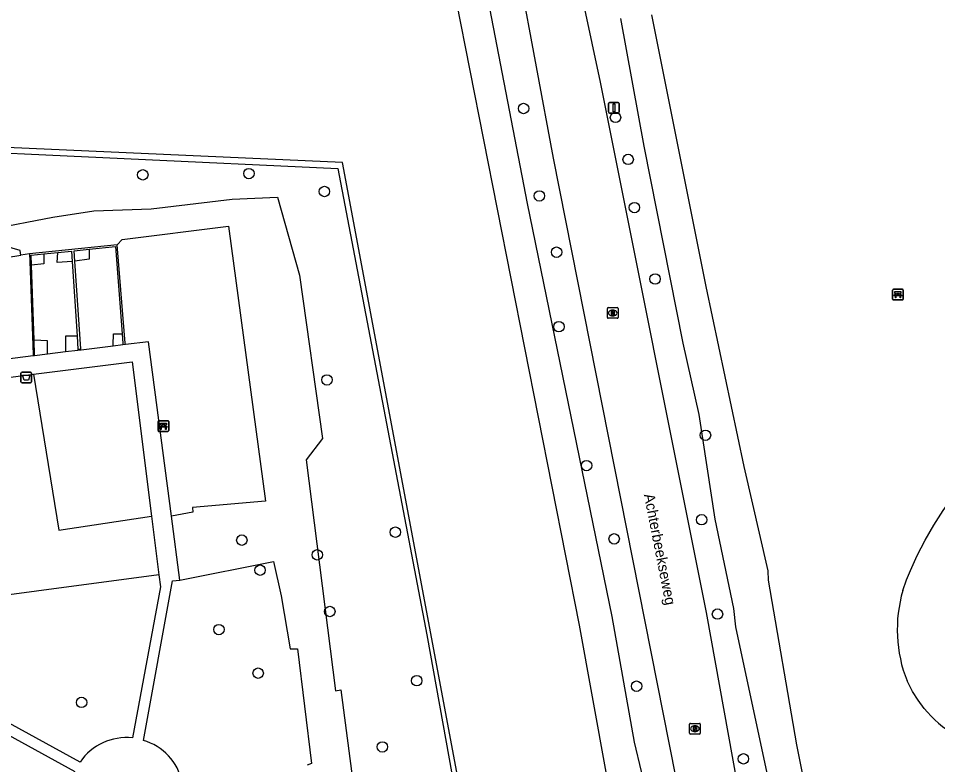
# Model space of a CAD drawing. Extents: x 162157 to 163165, y 378998 to 380775.
# Drawn here: x 162510.2 to 162596.4, y 380087.7 to 380157.8 of the extents above; entities that cross this region are included whole.
import ezdxf

# ---------------------------------------------------------------- set-up
doc = ezdxf.new("R2010")
doc.units = 0
for name, color, linetype in [('IMGEO_Afvalbak', 7, 'Continuous'), ('IMGEO_Bank', 7, 'Continuous'), ('IMGEO_Boom', 7, 'Continuous'), ('IMGEO_Groenvoorziening', 7, 'Continuous'), ('IMGEO_Haag', 7, 'Continuous'), ('IMGEO_Hek', 7, 'Continuous'), ('IMGEO_Naaldbos', 7, 'Continuous'), ('IMGEO_Openbare_ruimte_label', 7, 'Continuous'), ('IMGEO_Rijbaan_lokaal_gesloten', 7, 'Continuous'), ('IMGEO_Rioolput', 7, 'Continuous'), ('IMGEO_Verkeersbordpaal', 7, 'Continuous'), ('IMGEO_Voetpad_halfverhard', 7, 'Continuous'), ('IMGEO_Waterloop', 7, 'Continuous')]:
    doc.layers.add(name, color=color, linetype=linetype)

msp = doc.modelspace()

# ---------------------------------------------------------------- linework, layer by layer
at = {"layer": 'IMGEO_Afvalbak'}
for p, q in [((162510.409, 380123.667), (162510.409, 380124.467)), ((162510.409, 380124.467), (162510.409, 380123.667)), ((162510.509, 380124.567), (162511.299, 380124.567)), ((162511.299, 380124.567), (162510.509, 380124.567)), ((162511.399, 380124.467), (162511.399, 380123.667)), ((162511.399, 380123.667), (162511.399, 380124.467)), ((162511.299, 380123.567), (162510.509, 380123.567)), ((162510.509, 380123.567), (162511.299, 380123.567))]:
    msp.add_line(p, q, dxfattribs=at)
msp.add_lwpolyline([(162510.552, 380124.281), (162511.256, 380124.281), (162511.107, 380123.811), (162510.701, 380123.811), (162510.552, 380124.281)], dxfattribs=at)
for centre, start, end in [((162510.509, 380124.467), 90, 180), ((162510.509, 380124.467), 90, 180), ((162511.299, 380124.467), 0, 90), ((162511.299, 380124.467), 360, 90), ((162510.509, 380123.667), 180, 270), ((162510.509, 380123.667), 180, 270), ((162511.299, 380123.667), 270, 0), ((162511.299, 380123.667), 270, 0)]:
    msp.add_arc(centre, 0.1, start, end, dxfattribs=at)
at = {"layer": 'IMGEO_Bank'}
for p, q in [((162592.209, 380131.419), (162592.209, 380132.26)), ((162592.209, 380132.26), (162592.209, 380131.419)), ((162592.284, 380132.344), (162593.125, 380132.344)), ((162593.125, 380132.344), (162592.284, 380132.344)), ((162592.906, 380131.742), (162592.513, 380131.742)), ((162592.518, 380131.85), (162592.518, 380131.956)), ((162592.562, 380131.956), (162592.562, 380131.85)), ((162592.85, 380131.962), (162592.568, 380131.962)), ((162592.568, 380131.844), (162592.85, 380131.844)), ((162592.856, 380131.85), (162592.856, 380131.956)), ((162592.9, 380131.956), (162592.9, 380131.85)), ((162593.209, 380132.269), (162593.209, 380131.428)), ((162593.209, 380131.428), (162593.209, 380132.269)), ((162593.134, 380131.344), (162592.293, 380131.344)), ((162592.293, 380131.344), (162593.134, 380131.344)), ((162523.275, 380119.078), (162523.275, 380119.919)), ((162523.275, 380119.919), (162523.275, 380119.078)), ((162523.35, 380120.003), (162524.191, 380120.003)), ((162524.191, 380120.003), (162523.35, 380120.003)), ((162523.584, 380119.509), (162523.584, 380119.615)), ((162523.628, 380119.615), (162523.628, 380119.509)), ((162523.916, 380119.621), (162523.634, 380119.621)), ((162523.922, 380119.509), (162523.922, 380119.615)), ((162523.966, 380119.615), (162523.966, 380119.509)), ((162524.275, 380119.928), (162524.275, 380119.087)), ((162524.275, 380119.087), (162524.275, 380119.928)), ((162524.2, 380119.003), (162523.359, 380119.003)), ((162523.359, 380119.003), (162524.2, 380119.003)), ((162523.972, 380119.401), (162523.579, 380119.401)), ((162523.634, 380119.503), (162523.916, 380119.503))]:
    msp.add_line(p, q, dxfattribs=at)
for points in [[(162592.456, 380131.742), (162592.314, 380131.742), (162592.426, 380131.844), (162592.512, 380131.844)], [(162592.512, 380131.962), (162592.426, 380131.962), (162592.426, 380132.123), (162592.989, 380132.123), (162592.989, 380131.962), (162592.906, 380131.962)], [(162592.506, 380131.735), (162592.506, 380131.528), (162592.463, 380131.528), (162592.463, 380131.735)], [(162592.906, 380131.844), (162592.989, 380131.844), (162593.101, 380131.742), (162592.962, 380131.742)], [(162592.956, 380131.735), (162592.956, 380131.528), (162592.912, 380131.528), (162592.912, 380131.735)], [(162523.578, 380119.621), (162523.492, 380119.621), (162523.492, 380119.782), (162524.055, 380119.782), (162524.055, 380119.621), (162523.972, 380119.621)], [(162523.522, 380119.401), (162523.38, 380119.401), (162523.492, 380119.503), (162523.578, 380119.503)], [(162523.572, 380119.394), (162523.572, 380119.187), (162523.529, 380119.187), (162523.529, 380119.394)], [(162523.972, 380119.503), (162524.055, 380119.503), (162524.167, 380119.401), (162524.028, 380119.401)], [(162524.022, 380119.394), (162524.022, 380119.187), (162523.978, 380119.187), (162523.978, 380119.394)]]:
    msp.add_lwpolyline(points, dxfattribs=at)
for centre, radius, start, end in [((162592.287, 380132.266), 0.0779, 92.4484, 184.28452), ((162592.287, 380132.266), 0.0779, 92.4484, 184.28452), ((162592.456, 380131.735), 0.00671, 2.89567, 87.10433), ((162592.513, 380131.735), 0.00671, 92.89567, 177.10433), ((162592.511, 380131.955), 0.00671, 2.89567, 87.10433), ((162592.511, 380131.851), 0.00671, 272.89567, 357.10433), ((162592.568, 380131.955), 0.00671, 92.89567, 177.10433), ((162592.568, 380131.851), 0.00671, 182.89567, 267.10433), ((162592.85, 380131.955), 0.00671, 2.89567, 87.10433), ((162592.85, 380131.851), 0.00671, 272.89567, 357.10433), ((162592.907, 380131.955), 0.00671, 92.89567, 177.10433), ((162592.907, 380131.851), 0.00671, 182.89567, 267.10433), ((162592.905, 380131.735), 0.00671, 2.89567, 87.10433), ((162592.962, 380131.735), 0.00671, 92.89567, 177.10433), ((162593.131, 380132.266), 0.0779, 2.4484, 94.28452), ((162593.131, 380132.266), 0.0779, 2.4484, 94.28452), ((162592.287, 380131.422), 0.0779, 182.4484, 274.28452), ((162592.287, 380131.422), 0.0779, 182.4484, 274.28452), ((162593.131, 380131.422), 0.0779, 272.4484, 4.28452), ((162593.131, 380131.422), 0.0779, 272.4484, 4.28452), ((162523.353, 380119.925), 0.0779, 92.4484, 184.28452), ((162523.353, 380119.925), 0.0779, 92.4484, 184.28452), ((162523.577, 380119.614), 0.00671, 2.89567, 87.10433), ((162523.634, 380119.614), 0.00671, 92.89567, 177.10433), ((162523.916, 380119.614), 0.00671, 2.89567, 87.10433), ((162523.973, 380119.614), 0.00671, 92.89567, 177.10433), ((162524.197, 380119.925), 0.0779, 2.4484, 94.28452), ((162524.197, 380119.925), 0.0779, 2.4484, 94.28452), ((162523.353, 380119.081), 0.0779, 182.4484, 274.28452), ((162523.353, 380119.081), 0.0779, 182.4484, 274.28452), ((162523.522, 380119.394), 0.00671, 2.89567, 87.10433), ((162523.579, 380119.394), 0.00671, 92.89567, 177.10433), ((162523.577, 380119.51), 0.00671, 272.89567, 357.10433), ((162523.634, 380119.51), 0.00671, 182.89567, 267.10433), ((162523.916, 380119.51), 0.00671, 272.89567, 357.10433), ((162523.973, 380119.51), 0.00671, 182.89567, 267.10433), ((162523.971, 380119.394), 0.00671, 2.89567, 87.10433), ((162524.028, 380119.394), 0.00671, 92.89567, 177.10433), ((162524.197, 380119.081), 0.0779, 272.4484, 4.28452), ((162524.197, 380119.081), 0.0779, 272.4484, 4.28452)]:
    msp.add_arc(centre, radius, start, end, dxfattribs=at)
at = {"layer": 'IMGEO_Boom'}
for centre in [(162557.574, 380149.314), (162566.203, 380148.479), (162567.391, 380144.535), (162521.844, 380143.089), (162531.803, 380143.209), (162538.891, 380141.522), (162559.057, 380141.113), (162567.979, 380140.012), (162560.671, 380135.826), (162569.915, 380133.311), (162560.89, 380128.835), (162539.128, 380123.839), (162574.645, 380118.645), (162563.487, 380115.791), (162574.286, 380110.709), (162531.137, 380108.796), (162545.543, 380109.545), (162566.08, 380108.914), (162538.219, 380107.414), (162532.846, 380105.978), (162539.392, 380102.097), (162575.776, 380101.85), (162528.989, 380100.399), (162532.673, 380096.308), (162547.551, 380095.602), (162568.184, 380095.083), (162516.101, 380093.564), (162544.324, 380089.385), (162578.206, 380088.263)]:
    msp.add_circle(centre, 0.489, dxfattribs=at)
at = {"layer": 'IMGEO_Groenvoorziening'}
for points in [[(162510.391, 380135.547), (162510.326, 380135.982), (162508.266, 380136.593), (162506.171, 380136.479), (162506.065, 380137.926), (162507.522, 380137.991), (162513.395, 380139.13), (162517.255, 380139.697), (162522.638, 380139.909), (162530.216, 380140.794), (162534.498, 380140.981), (162536.56, 380133.67), (162538.7, 380118.349), (162537.18, 380116.32), (162539.918, 380094.641), (162540.434, 380094.728), (162542.778, 380076.837), (162543.884, 380072.593), (162544.398, 380068.262)], [(162519.437, 380136.529), (162519.913, 380137.003), (162529.881, 380138.26), (162533.373, 380112.452), (162526.496, 380111.866), (162526.537, 380111.42), (162524.537, 380111.035)], [(162516.808, 380136.107), (162516.808, 380135.185), (162515.472, 380134.992)], [(162504.607, 380134.595), (162510.391, 380135.547)], [(162511.216, 380135.683), (162510.391, 380135.547)], [(162512.561, 380135.671), (162512.561, 380134.725), (162511.393, 380134.599)], [(162515.225, 380134.962), (162513.798, 380134.859), (162513.861, 380135.804)], [(162512.895, 380126.25), (162512.895, 380126.355), (162512.895, 380127.505), (162511.643, 380127.579)], [(162515.679, 380127.94), (162514.584, 380127.94), (162514.584, 380126.567), (162514.583, 380126.459)], [(162519.069, 380127.014), (162519.064, 380127.128), (162519.099, 380128.157), (162519.904, 380128.157)], [(162515.758, 380126.714), (162515.761, 380126.604)], [(162511.575, 380124.383), (162513.959, 380109.72), (162522.662, 380111.055)], [(162525.325, 380105.049), (162534.12, 380106.798), (162534.844, 380103.578), (162535.658, 380098.596), (162536.352, 380098.602), (162537.667, 380087.836), (162537.281, 380087.668)], [(162523.357, 380105.542), (162500.353, 380102.462)]]:
    msp.add_lwpolyline(points, dxfattribs=at)
at = {"layer": 'IMGEO_Haag'}
for points in [[(162564.82, 380014.925), (162540.594, 380144.237), (162392.853, 380150.861), (162392.478, 380150.856)], [(162434.018, 380148.502), (162500, 380145.569), (162540.141, 380143.694), (162548.501, 380099.916), (162555.349, 380061.863), (162564.602, 380013.135)], [(162519.437, 380136.529), (162511.216, 380135.683)], [(162515.472, 380134.992), (162515.404, 380135.963), (162516.808, 380136.107)], [(162516.808, 380136.107), (162519.269, 380136.359), (162519.904, 380128.157)], [(162520.213, 380127.156), (162520.203, 380127.271), (162519.469, 380136.136), (162519.437, 380136.529)], [(162511.216, 380135.683), (162511.241, 380134.997), (162511.555, 380126.187), (162511.557, 380126.084)], [(162511.393, 380134.599), (162511.359, 380135.547), (162512.561, 380135.671)], [(162512.561, 380135.671), (162513.861, 380135.804)], [(162513.861, 380135.804), (162515.161, 380135.938), (162515.225, 380134.962)], [(162511.643, 380127.579), (162511.393, 380134.599)], [(162515.225, 380134.962), (162515.679, 380127.94)], [(162515.758, 380126.714), (162516.044, 380126.75), (162515.472, 380134.992)], [(162511.695, 380126.101), (162511.692, 380126.204), (162511.643, 380127.579)], [(162515.679, 380127.94), (162515.758, 380126.714)], [(162519.904, 380128.157), (162519.975, 380127.242), (162519.986, 380127.128)]]:
    msp.add_lwpolyline(points, dxfattribs=at)
at = {"layer": 'IMGEO_Hek'}
msp.add_lwpolyline([(162392.372, 380150.353), (162434.018, 380148.502), (162500, 380145.569), (162540.141, 380143.694), (162548.501, 380099.916), (162555.349, 380061.863), (162564.602, 380013.135)], dxfattribs=at)
at = {"layer": 'IMGEO_Naaldbos'}
for points in [[(162593.163, 380104.065), (162593.501, 380105.073), (162593.87, 380105.936), (162594.512, 380107.359), (162595.253, 380108.803), (162596.066, 380110.209), (162596.949, 380111.572), (162597.899, 380112.888), (162599.054, 380114.328)], [(162595.176, 380093), (162594.593, 380093.77), (162594.075, 380094.585), (162593.559, 380095.572)]]:
    msp.add_lwpolyline(points, dxfattribs=at)
for centre, radius, start, end in [((162605.804, 380100.399), 13.162, 163.82602, 201.51313), ((162604.151, 380100.411), 11.64, 219.5455, 257.59465)]:
    msp.add_arc(centre, radius, start, end, dxfattribs=at)
at = {"layer": 'IMGEO_Rijbaan_lokaal_gesloten'}
for points in [[(162557.148, 380161.837), (162560.346, 380144.642), (162575.263, 380069.198), (162577.392, 380057.278), (162579.642, 380046.158), (162581.624, 380035.618), (162583.583, 380025.203)], [(162587.49, 380036.291), (162586.952, 380037.951), (162585.484, 380045.475), (162580.561, 380070.692), (162577.654, 380085.891), (162574.757, 380102.003), (162564.808, 380151.789), (162563.225, 380159.104)]]:
    msp.add_lwpolyline(points, dxfattribs=at)
at = {"layer": 'IMGEO_Rioolput'}
for p, q in [((162565.444, 380129.694), (162565.444, 380130.546)), ((162565.519, 380130.62), (162566.371, 380130.62)), ((162565.932, 380130.4), (162565.957, 380130.4)), ((162566.445, 380130.546), (162566.445, 380129.694)), ((162566.371, 380129.62), (162565.519, 380129.62)), ((162565.955, 380129.84), (162565.93, 380129.84)), ((162573.156, 380090.666), (162573.156, 380091.518)), ((162573.231, 380091.592), (162574.083, 380091.592)), ((162573.644, 380091.372), (162573.669, 380091.372)), ((162574.157, 380091.518), (162574.157, 380090.666)), ((162574.083, 380090.592), (162573.231, 380090.592)), ((162573.667, 380090.812), (162573.642, 380090.812))]:
    msp.add_line(p, q, dxfattribs=at)
for points in [[(162565.444, 380129.694), (162565.444, 380130.546)], [(162565.519, 380130.62), (162566.371, 380130.62)], [(162566.033, 380130.318), (162565.781, 380130.32), (162565.781, 380129.92)], [(162565.781, 380129.92), (162565.905, 380129.92), (162565.905, 380130.082), (162565.916, 380130.082)], [(162565.959, 380130.239), (162565.905, 380130.239), (162565.905, 380130.158)], [(162565.905, 380130.158), (162565.957, 380130.158)], [(162565.963, 380130.053), (162566.034, 380129.92), (162566.174, 380129.92), (162566.109, 380130.046)], [(162566.445, 380130.546), (162566.445, 380129.694)], [(162566.371, 380129.62), (162565.519, 380129.62)], [(162573.156, 380090.666), (162573.156, 380091.518)], [(162573.231, 380091.592), (162574.083, 380091.592)], [(162573.745, 380091.29), (162573.493, 380091.292), (162573.493, 380090.892)], [(162573.671, 380091.211), (162573.617, 380091.211), (162573.617, 380091.13)], [(162573.617, 380091.13), (162573.669, 380091.13)], [(162574.157, 380091.518), (162574.157, 380090.666)], [(162574.083, 380090.592), (162573.231, 380090.592)], [(162573.493, 380090.892), (162573.617, 380090.892), (162573.617, 380091.054), (162573.628, 380091.054)], [(162573.675, 380091.025), (162573.746, 380090.892), (162573.886, 380090.892), (162573.821, 380091.018)]]:
    msp.add_lwpolyline(points, dxfattribs=at)
for centre, radius, start, end in [((162565.521, 380130.544), 0.0765, 91.55205, 178.44795), ((162565.521, 380130.544), 0.0765, 91.55205, 178.44795), ((162565.915, 380130.029), 0.0533, 26.02933, 88.69889), ((162565.941, 380130.347), 0.19, 274.7715, 282.96867), ((162565.965, 380130.143), 0.0964, 77.00612, 93.18647), ((162565.979, 380130.2), 0.0378, 276.66336, 79.67722), ((162566.032, 380130.208), 0.109, 350.36119, 89.41601), ((162566.03, 380130.208), 0.112, 277.58423, 350.98172), ((162566.014, 380129.993), 0.108, 29.51342, 73.79051), ((162566.369, 380130.544), 0.0765, 1.55205, 88.44795), ((162566.369, 380130.544), 0.0765, 1.55205, 88.44795), ((162565.521, 380129.696), 0.0765, 181.55205, 268.44795), ((162565.521, 380129.696), 0.0765, 181.55205, 268.44795), ((162566.369, 380129.696), 0.0765, 271.55205, 358.44795), ((162566.369, 380129.696), 0.0765, 271.55205, 358.44795), ((162573.233, 380091.516), 0.0765, 91.55205, 178.44795), ((162573.233, 380091.516), 0.0765, 91.55205, 178.44795), ((162573.653, 380091.319), 0.19, 274.7715, 282.96867), ((162573.677, 380091.115), 0.0964, 77.00612, 93.18647), ((162573.691, 380091.172), 0.0378, 276.66336, 79.67722), ((162573.744, 380091.18), 0.109, 350.36119, 89.41601), ((162573.742, 380091.18), 0.112, 277.58423, 350.98172), ((162574.081, 380091.516), 0.0765, 1.55205, 88.44795), ((162574.081, 380091.516), 0.0765, 1.55205, 88.44795), ((162573.233, 380090.668), 0.0765, 181.55205, 268.44795), ((162573.233, 380090.668), 0.0765, 181.55205, 268.44795), ((162573.627, 380091.001), 0.0533, 26.02933, 88.69889), ((162573.726, 380090.965), 0.108, 29.51342, 73.79051), ((162574.081, 380090.668), 0.0765, 271.55205, 358.44795), ((162574.081, 380090.668), 0.0765, 271.55205, 358.44795)]:
    msp.add_arc(centre, radius, start, end, dxfattribs=at)
for centre, major_axis, ratio, start_param, end_param in [((162565.931, 380130.12), (-0.387, 0.002), 0.722429, 4.712389, 7.853982), ((162565.956, 380130.12), (-0.39, 0.002), 0.717154, 1.570796, 4.712389), ((162573.643, 380091.092), (-0.387, 0.002), 0.722429, 4.712389, 7.853982), ((162573.668, 380091.092), (-0.39, 0.002), 0.717154, 1.570796, 4.712389)]:
    msp.add_ellipse(centre, major_axis=major_axis, ratio=ratio, start_param=start_param, end_param=end_param, dxfattribs=at)
at = {"layer": 'IMGEO_Verkeersbordpaal'}
for p, q in [((162565.555, 380148.991), (162565.555, 380149.791)), ((162565.555, 380149.791), (162565.555, 380148.991)), ((162565.655, 380149.891), (162566.445, 380149.891)), ((162566.445, 380149.891), (162565.655, 380149.891)), ((162566.545, 380149.791), (162566.545, 380148.991)), ((162566.545, 380148.991), (162566.545, 380149.791)), ((162566.445, 380148.891), (162565.655, 380148.891)), ((162565.655, 380148.891), (162566.445, 380148.891))]:
    msp.add_line(p, q, dxfattribs=at)
msp.add_lwpolyline([(162565.975, 380149.766), (162566.125, 380149.766), (162566.125, 380149.016), (162565.975, 380149.016), (162565.975, 380149.766)], dxfattribs=at)
for centre, start, end in [((162565.655, 380149.791), 90, 180), ((162565.655, 380149.791), 90, 180), ((162566.445, 380149.791), 0, 90), ((162566.445, 380149.791), 360, 90), ((162565.655, 380148.991), 180, 270), ((162565.655, 380148.991), 180, 270), ((162566.445, 380148.991), 270, 0), ((162566.445, 380148.991), 270, 0)]:
    msp.add_arc(centre, 0.1, start, end, dxfattribs=at)
at = {"layer": 'IMGEO_Voetpad_halfverhard'}
for points in [[(162524.537, 380111.035), (162522.38, 380127.424), (162520.213, 380127.156)], [(162515.761, 380126.604), (162514.583, 380126.459)], [(162519.069, 380127.014), (162516.05, 380126.64), (162515.761, 380126.604)], [(162519.986, 380127.128), (162519.069, 380127.014)], [(162520.213, 380127.156), (162519.986, 380127.128)], [(162511.557, 380126.084), (162506.202, 380125.421)], [(162511.695, 380126.101), (162511.557, 380126.084)], [(162512.895, 380126.25), (162511.695, 380126.101)], [(162514.583, 380126.459), (162512.895, 380126.25)], [(162511.575, 380124.383), (162520.839, 380125.521), (162522.662, 380111.055)], [(162506.793, 380123.765), (162511.575, 380124.383)], [(162522.662, 380111.055), (162523.357, 380105.542)], [(162525.325, 380105.049), (162524.537, 380111.035)], [(162523.357, 380105.542), (162523.5, 380104.41), (162520.872, 380090.231)], [(162521.897, 380089.988), (162524.647, 380104.982), (162525.325, 380105.049)], [(162515.963, 380087.966), (162501.219, 380096.035), (162500.551, 380101.033), (162500.452, 380101.745)], [(162504.647, 380070.816), (162501.397, 380094.817), (162515.453, 380087.078)]]:
    msp.add_lwpolyline(points, dxfattribs=at)
for centre, radius, start, end in [((162520.319, 380084.976), 5.284, 83.99699, 145.53997), ((162520.504, 380085.053), 5.128, 11.68131, 74.23982)]:
    msp.add_arc(centre, radius, start, end, dxfattribs=at)
at = {"layer": 'IMGEO_Waterloop'}
for points in [[(162553.893, 380161.352), (162557.923, 380140.391), (162565.847, 380101.637), (162567.964, 380089.822), (162568.602, 380087.062), (162568.939, 380083.982), (162571.207, 380071.562), (162578.334, 380034.982)], [(162578.334, 380034.982), (162578.153, 380034.742), (162576.774, 380034.424), (162575.515, 380034.385), (162569.404, 380066.345), (162566.616, 380079.925), (162562.818, 380100.799), (162551.295, 380159.407)], [(162590.389, 380037.567), (162588.955, 380045.327), (162586.944, 380054.568), (162586.109, 380060.488), (162577.489, 380100.646), (162577.297, 380102.376), (162575.561, 380110.772), (162574.052, 380120.585), (162572.567, 380127.281), (162568.894, 380145.781), (162566.707, 380157.777)], [(162569.587, 380158.112), (162574.693, 380132.607), (162578.254, 380115.715), (162580.493, 380105.908), (162580.519, 380105.048), (162583.194, 380089.584), (162590.102, 380054.964), (162591.376, 380047.324), (162593.189, 380038.48)]]:
    msp.add_lwpolyline(points, dxfattribs=at)

# ---------------------------------------------------------------- texts
at = {"layer": 'IMGEO_Openbare_ruimte_label'}
msp.add_text('Achterbeekseweg', height=1, rotation=281.13011, dxfattribs=at).set_placement((162568.859, 380113.058))

doc.saveas('drawing.dxf')
